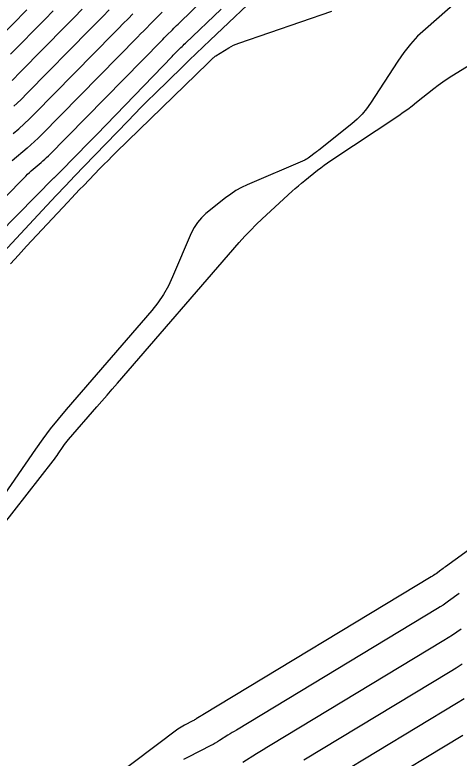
# Model space of a CAD drawing. Extents: x 1768942 to 1774819, y 723037 to 732099.
# Drawn here: x 1770413.7 to 1770440.8, y 726407.37 to 726452.63 of the extents above; entities that cross this region are included whole.
import ezdxf

# ---------------------------------------------------------------- set-up
doc = ezdxf.new("R2010")
doc.units = 0
doc.layers.add('R_Contours', color=7, linetype='Continuous')

msp = doc.modelspace()

# ---------------------------------------------------------------- linework, layer by layer
at = {"layer": 'R_Contours'}
for points in [[(1770406.351, 726434.695), (1770414.372, 726442.816), (1770414.482, 726442.925), (1770414.594, 726443.031), (1770414.709, 726443.134), (1770414.826, 726443.235), (1770415.299, 726443.634), (1770415.416, 726443.735), (1770415.53, 726443.839), (1770415.642, 726443.945), (1770415.752, 726444.054), (1770422.643, 726451.053), (1770422.727, 726451.138), (1770422.811, 726451.222), (1770422.894, 726451.306), (1770422.978, 726451.391), (1770423.314, 726451.727), (1770423.399, 726451.811), (1770423.483, 726451.895), (1770423.568, 726451.978), (1770423.653, 726452.061), (1770430.719, 726458.956)], [(1770429.002, 726454.308), (1770425.606, 726451.08), (1770425.182, 726450.676), (1770424.759, 726450.271), (1770424.338, 726449.865), (1770423.918, 726449.457), (1770422.24, 726447.824), (1770421.822, 726447.414), (1770421.407, 726447.001), (1770420.996, 726446.584), (1770420.587, 726446.165), (1770417.939, 726443.424), (1770417.364, 726442.826), (1770416.791, 726442.225), (1770416.22, 726441.622), (1770415.652, 726441.016), (1770407.637, 726432.441)], [(1770411.263, 726419.378), (1770416.037, 726425.475), (1770416.119, 726425.581), (1770416.199, 726425.688), (1770416.278, 726425.796), (1770416.354, 726425.906), (1770416.658, 726426.347), (1770416.736, 726426.457), (1770416.816, 726426.564), (1770416.899, 726426.668), (1770416.985, 726426.771), (1770418.702, 726428.752), (1770419.017, 726429.115), (1770419.332, 726429.479), (1770419.648, 726429.843), (1770419.963, 726430.207), (1770427.388, 726438.773), (1770427.721, 726439.146), (1770428.063, 726439.508), (1770428.416, 726439.86), (1770428.778, 726440.203), (1770430.616, 726441.888), (1770430.802, 726442.056), (1770430.992, 726442.221), (1770431.184, 726442.383), (1770431.38, 726442.541), (1770432.167, 726443.167), (1770432.365, 726443.322), (1770432.566, 726443.472), (1770432.771, 726443.617), (1770432.979, 726443.759), (1770437.112, 726446.511), (1770437.39, 726446.701), (1770437.665, 726446.896), (1770437.935, 726447.098), (1770438.201, 726447.304), (1770439.256, 726448.143), (1770439.523, 726448.349), (1770439.796, 726448.546), (1770440.074, 726448.735), (1770440.358, 726448.916), (1770447.428, 726453.264)], [(1770440.764, 726453.54), (1770438.739, 726451.767), (1770438.266, 726451.322), (1770437.827, 726450.849), (1770437.421, 726450.345), (1770437.05, 726449.813), (1770435.397, 726447.258), (1770435.148, 726446.904), (1770434.873, 726446.575), (1770434.571, 726446.269), (1770434.244, 726445.987), (1770432.239, 726444.394), (1770432.221, 726444.38), (1770432.202, 726444.366), (1770432.184, 726444.352), (1770432.165, 726444.339), (1770432.088, 726444.288), (1770432.069, 726444.275), (1770432.05, 726444.262), (1770432.031, 726444.248), (1770432.013, 726444.234), (1770431.661, 726443.954), (1770431.595, 726443.905), (1770431.526, 726443.86), (1770431.454, 726443.821), (1770431.38, 726443.786), (1770427.863, 726442.274), (1770427.516, 726442.111), (1770427.183, 726441.926), (1770426.864, 726441.718), (1770426.557, 726441.489), (1770425.359, 726440.525), (1770425.078, 726440.271), (1770424.835, 726439.987), (1770424.629, 726439.676), (1770424.46, 726439.336), (1770423.327, 726436.669), (1770423.068, 726436.119), (1770422.769, 726435.594), (1770422.429, 726435.094), (1770422.049, 726434.62), (1770416.826, 726428.591), (1770416.337, 726428.01), (1770415.864, 726427.417), (1770415.408, 726426.81), (1770414.969, 726426.191), (1770412.854, 726423.117)], [(1770407.137, 726433.639), (1770416.086, 726442.699), (1770416.093, 726442.706), (1770416.101, 726442.713), (1770416.108, 726442.72), (1770416.116, 726442.726), (1770416.146, 726442.752), (1770416.154, 726442.758), (1770416.161, 726442.765), (1770416.168, 726442.772), (1770416.175, 726442.779), (1770417.686, 726444.313), (1770417.939, 726444.571), (1770418.193, 726444.83), (1770418.445, 726445.09), (1770418.697, 726445.35), (1770423.289, 726450.103), (1770423.355, 726450.171), (1770423.423, 726450.239), (1770423.49, 726450.307), (1770423.558, 726450.374), (1770423.832, 726450.64), (1770423.901, 726450.707), (1770423.969, 726450.773), (1770424.038, 726450.839), (1770424.108, 726450.905), (1770426.293, 726452.982)], [(1770412.662, 726451.146), (1770414.432, 726452.945)], [(1770413.433, 726437.467), (1770413.926, 726438.004), (1770414.423, 726438.538), (1770416.926, 726441.216), (1770417.168, 726441.475), (1770417.412, 726441.732), (1770417.656, 726441.989), (1770417.902, 726442.244), (1770418.887, 726443.264), (1770419.135, 726443.518), (1770419.384, 726443.77), (1770419.635, 726444.02), (1770419.888, 726444.268), (1770425.464, 726449.695), (1770425.504, 726449.735), (1770425.545, 726449.774), (1770425.585, 726449.812), (1770425.626, 726449.851), (1770425.789, 726450.006), (1770425.83, 726450.043), (1770425.874, 726450.079), (1770425.919, 726450.112), (1770425.966, 726450.142), (1770426.744, 726450.622), (1770426.891, 726450.708), (1770427.043, 726450.785), (1770427.199, 726450.853), (1770427.358, 726450.913), (1770433.023, 726452.857)], [(1770416.046, 726452.878), (1770415.525, 726452.35), (1770413.444, 726450.236)], [(1770417.817, 726452.968), (1770417.317, 726452.464), (1770416.819, 726451.958), (1770414.058, 726449.154), (1770413.538, 726448.638)], [(1770413.637, 726447.06), (1770414.064, 726447.465), (1770414.481, 726447.879), (1770418.275, 726451.732), (1770418.67, 726452.132), (1770419.065, 726452.532), (1770419.461, 726452.93)], [(1770422.692, 726452.791), (1770421.938, 726452.036), (1770421.75, 726451.848), (1770421.562, 726451.659), (1770421.374, 726451.469), (1770421.187, 726451.279), (1770415.328, 726445.329), (1770415.116, 726445.118), (1770414.899, 726444.913), (1770414.677, 726444.712), (1770414.451, 726444.517), (1770413.536, 726443.745)], [(1770413.604, 726445.399), (1770413.939, 726445.689), (1770414.268, 726445.987), (1770414.59, 726446.292), (1770414.905, 726446.604), (1770419.731, 726451.506), (1770420.022, 726451.801), (1770420.314, 726452.095), (1770420.606, 726452.389), (1770420.898, 726452.682)], [(1770449.561, 726425.961), (1770439.964, 726419.022), (1770439.891, 726418.969), (1770439.819, 726418.917), (1770439.746, 726418.864), (1770439.674, 726418.811), (1770439.385, 726418.6), (1770439.312, 726418.548), (1770439.238, 726418.498), (1770439.163, 726418.45), (1770439.087, 726418.402), (1770425.158, 726409.999), (1770425.109, 726409.969), (1770425.06, 726409.939), (1770425.011, 726409.909), (1770424.962, 726409.878), (1770424.766, 726409.756), (1770424.717, 726409.726), (1770424.668, 726409.697), (1770424.617, 726409.669), (1770424.566, 726409.642), (1770424.041, 726409.373), (1770423.937, 726409.318), (1770423.837, 726409.258), (1770423.739, 726409.194), (1770423.643, 726409.125), (1770414.069, 726401.918)], [(1770440.802, 726417.4), (1770440.148, 726416.923), (1770439.984, 726416.806), (1770439.817, 726416.692), (1770439.647, 726416.582), (1770439.475, 726416.476), (1770427.214, 726409.079), (1770427.084, 726409), (1770426.955, 726408.921), (1770426.826, 726408.841), (1770426.697, 726408.76), (1770426.182, 726408.438), (1770426.053, 726408.358), (1770425.921, 726408.282), (1770425.789, 726408.209), (1770425.654, 726408.138), (1770424.268, 726407.43), (1770423.996, 726407.283)], [(1770427.598, 726407.12), (1770428.432, 726407.643), (1770428.641, 726407.773), (1770428.85, 726407.903), (1770429.06, 726408.031), (1770429.271, 726408.159), (1770439.863, 726414.55), (1770440.131, 726414.715), (1770440.395, 726414.887), (1770440.655, 726415.064), (1770440.912, 726415.246)], [(1770440.974, 726413.081), (1770440.615, 726412.848), (1770440.252, 726412.623), (1770431.327, 726407.239)], [(1770441.099, 726410.981), (1770440.64, 726410.697), (1770433.383, 726406.319)], [(1770435.44, 726405.399), (1770441.028, 726408.77)]]:
    msp.add_lwpolyline(points, dxfattribs=at)

doc.saveas('drawing.dxf')
